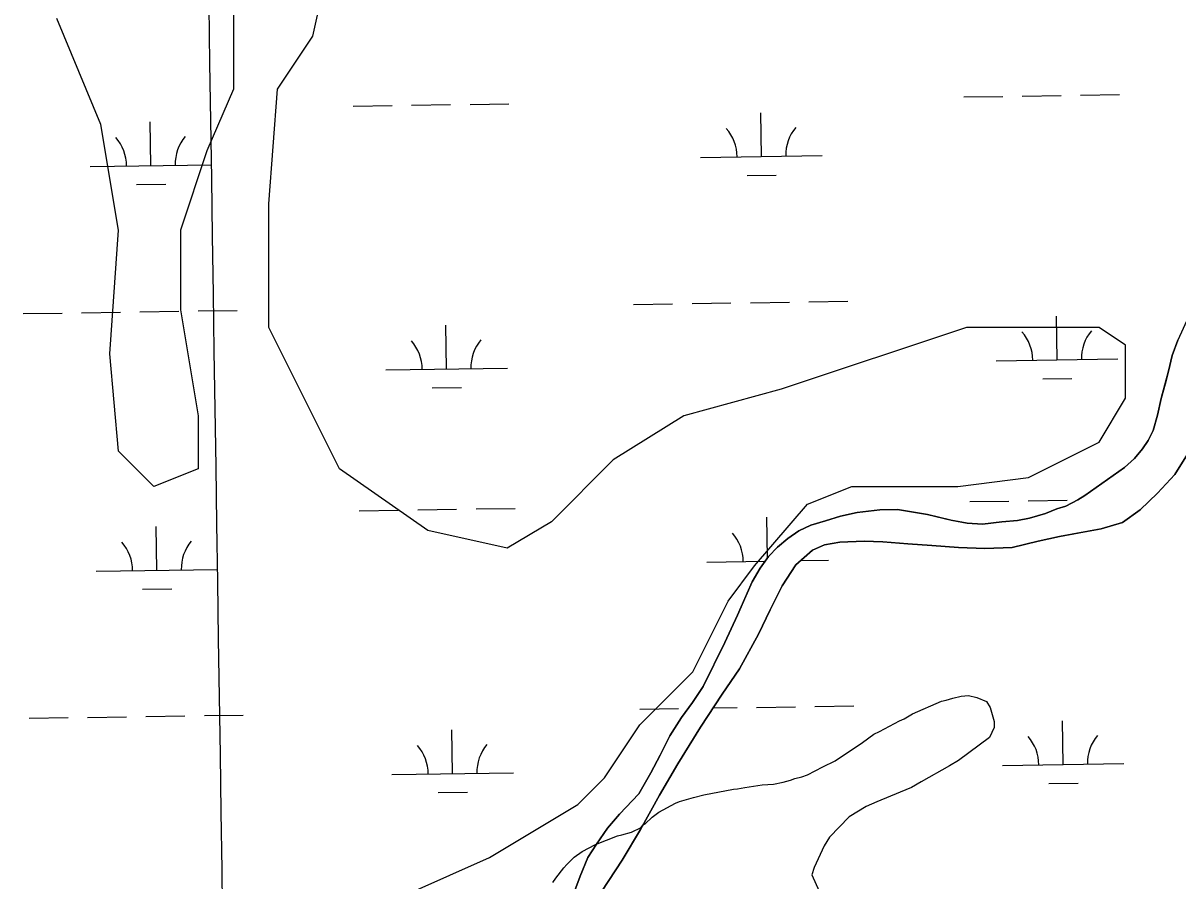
# Model space of a CAD drawing. Extents: x 3807117 to 3845308, y 337856 to 363736.
# Drawn here: x 3826952 to 3827901, y 354491 to 355196 of the extents above; entities that cross this region are included whole.
import ezdxf

# ---------------------------------------------------------------- set-up
doc = ezdxf.new("R2010")
doc.units = 0
for name, color, linetype in [('V-GRID-MAJR', 7, 'Continuous'), ('V-SITE-VEGE', 7, 'Continuous'), ('V-TOPO-SHOR', 7, 'Continuous'), ('V-WETL-SWMP', 7, 'Continuous')]:
    doc.layers.add(name, color=color, linetype=linetype)

msp = doc.modelspace()

# ---------------------------------------------------------------- linework, layer by layer
at = {"layer": 'V-GRID-MAJR'}
msp.add_spline([(3827279.7490000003, 343519.83400000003), (3827189.006, 349576.481), (3827098.2120000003, 355636.598), (3827007.418, 361696.713), (3827007.366, 361700.18200000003)], degree=3, dxfattribs=at)
at = {"layer": 'V-SITE-VEGE'}
for points in [[(3827269.804094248, 354481.2911802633), (3827335.1507652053, 354510.33414513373), (3827407.7581773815, 354553.89859243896), (3827429.5404010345, 354575.6808160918), (3827458.5833659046, 354619.2452633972), (3827502.14781321, 354662.8097107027), (3827531.19077808, 354720.8956404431), (3827552.973001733, 354749.9386053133), (3827596.537449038, 354800.76379383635), (3827632.841155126, 354815.2852762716), (3827669.144861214, 354815.2852762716), (3827719.970049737, 354815.2852762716), (3827778.0559794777, 354822.5460174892), (3827836.141909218, 354851.5889823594), (3827857.924132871, 354887.89268844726), (3827857.924132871, 354931.45713575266), (3827836.141909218, 354945.9786181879), (3827727.2307909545, 354945.9786181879), (3827574.7552253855, 354895.15342966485), (3827494.887071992, 354873.37120601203), (3827436.801142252, 354837.0674999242), (3827385.975953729, 354786.24231140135), (3827349.672247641, 354764.46008774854), (3827284.3255766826, 354778.98157018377), (3827211.718164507, 354829.8067587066), (3827153.6322347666, 354945.9786181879), (3827153.6322347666, 355047.6289952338), (3827160.892975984, 355142.0186310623), (3827189.9359408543, 355185.58307836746), (3827204.4574232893, 355250.92974932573)], [(3827124.589269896, 355207.36530202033), (3827124.589269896, 355142.0186310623), (3827102.807046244, 355091.1934425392), (3827081.024822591, 355025.8467715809), (3827081.024822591, 354960.5001006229), (3827095.546305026, 354873.37120601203), (3827095.546305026, 354829.8067587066), (3827059.2425989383, 354815.2852762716), (3827030.1996340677, 354844.3282411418), (3827022.93889285, 354924.1963945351), (3827030.1996340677, 355025.8467715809), (3827015.678151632, 355112.97566619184), (3826979.374445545, 355200.1045608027)], [(3827387.211, 354489.636), (3827389.603, 354493.267), (3827396.261, 354501.868), (3827398.633, 354504.58), (3827404.765, 354510.427), (3827411.335, 354515.342), (3827422.074, 354521.081), (3827440.22, 354528.027), (3827443.929, 354528.86100000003), (3827451.815, 354530.981), (3827459.747, 354534.944), (3827461.1750000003, 354536.752), (3827463.049, 354538.08900000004), (3827468.7090000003, 354543.488), (3827474.3370000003, 354547.504), (3827487.887, 354555.02), (3827491.143, 354556.327), (3827502.751, 354559.739), (3827511.1010000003, 354561.846), (3827535.64, 354566.335), (3827538.878, 354566.718), (3827544.899, 354567.95900000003), (3827559.239, 354569.923), (3827568.4760000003, 354570.628), (3827576.352, 354572.28500000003), (3827582.3880000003, 354573.987), (3827586.1070000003, 354575.281), (3827591.667, 354576.532), (3827596.3200000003, 354578.265), (3827608.926, 354584.882), (3827619.182, 354589.70900000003), (3827641.671, 354604.852), (3827651.049, 354611.545), (3827655.7120000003, 354613.738), (3827672.059, 354622.571), (3827675.789, 354624.329), (3827682.799, 354628.31200000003), (3827706.56, 354638.81200000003), (3827710.269, 354639.646), (3827715.842, 354641.358), (3827722.7970000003, 354643.037), (3827728.7970000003, 354643.356), (3827735.676, 354641.81), (3827743.434, 354638.398), (3827746.549, 354633.715), (3827749.963, 354622.106), (3827749.842, 354617.04), (3827745.9590000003, 354608.831), (3827720.6180000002, 354590.07), (3827713.136, 354585.636), (3827689.771, 354572.36100000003), (3827681.826, 354567.939), (3827672.514, 354564.011), (3827653.4250000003, 354556.165), (3827644.571, 354552.22500000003), (3827630.54, 354543.797), (3827614.47, 354527.12), (3827610.148, 354519.848), (3827601.889, 354502.063), (3827599.9020000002, 354496.118), (3827606.036, 354482.601)]]:
    msp.add_lwpolyline(points, dxfattribs=at)
at = {"layer": 'V-TOPO-SHOR'}
for points in [[(3827909.627, 354954.87200000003), (3827900.8680000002, 354935.643), (3827896.08, 354923.078), (3827893.256, 354910.11100000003), (3827890.444, 354899.502), (3827887.233, 354887.718), (3827884.011, 354873.963), (3827880.4020000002, 354861.395), (3827876.423, 354853.154), (3827871.664, 354846.098), (3827865.325, 354838.26300000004), (3827857.025, 354830.832), (3827824.244, 354807.799), (3827818.719, 354804.286), (3827808.856, 354799.226), (3827801.366, 354796.905), (3827791.904, 354793.022), (3827778.899, 354789.16000000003), (3827769.0530000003, 354787.245), (3827756.0640000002, 354786.135), (3827740.3170000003, 354784.253), (3827727.7320000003, 354785.109), (3827714.367, 354787.542), (3827695.116, 354792.367), (3827670.3510000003, 354796.434), (3827655.792, 354796.121), (3827637.291, 354793.86), (3827623.503, 354790.786), (3827611.285, 354786.917), (3827599.071, 354783.444), (3827589.21, 354778.776), (3827580.127, 354772.53), (3827571.826, 354765.493), (3827564.308, 354757.666), (3827557.5700000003, 354748.259), (3827550.8200000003, 354736.887), (3827545.643, 354725.11100000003), (3827538.87, 354709.411), (3827528.517, 354687.04), (3827519.3710000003, 354668.598), (3827510.62, 354650.942), (3827501.8910000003, 354637.614), (3827492.775, 354625.465), (3827483.25, 354610.175), (3827475.298, 354594.481), (3827467.745, 354579.963), (3827457.8140000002, 354562.706), (3827441.987, 354545.874), (3827432.089, 354534.518), (3827422.967, 354521.191), (3827415.828, 354510.21400000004), (3827409.451, 354494.903)], [(3827427.481, 354482.61100000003), (3827444.144, 354508.092), (3827459.2290000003, 354533.19), (3827474.7260000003, 354561.434), (3827489.816, 354587.319), (3827508.471, 354617.51300000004), (3827526.322, 354644.563), (3827540.596, 354665.338), (3827556.096, 354693.97500000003), (3827565.647, 354713.988), (3827575.588, 354733.606), (3827586.699, 354750.856), (3827600.5330000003, 354762.976), (3827610.392, 354767.25), (3827622.995, 354769.544), (3827643.0640000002, 354770.222), (3827658.4050000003, 354769.74700000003), (3827678.855, 354768.061), (3827698.518, 354766.775), (3827720.542, 354765.081), (3827742.1750000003, 354764.178), (3827764.606, 354765.237), (3827785.879, 354770.23600000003), (3827803.605, 354774.074), (3827819.751, 354777.136), (3827837.8680000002, 354780.579), (3827855.2060000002, 354785.598), (3827869.8200000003, 354796.141), (3827884.056, 354809.83400000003), (3827898.302, 354825.102), (3827908.6240000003, 354841.963)], [(3827409.451, 354494.903), (3827403.46, 354478.806)]]:
    msp.add_lwpolyline(points, dxfattribs=at)
at = {"layer": 'V-WETL-SWMP'}
for p, q in [((3827820.9084865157, 355136.9391830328), (3827852.9048948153, 355137.4185596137)), ((3827223.067596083, 355127.9822113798), (3827255.064004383, 355128.46158796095)), ((3827271.0622085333, 355128.7012762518), (3827303.0586168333, 355129.1806528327)), ((3827319.056820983, 355129.42034112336), (3827351.0532292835, 355129.8997177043)), ((3827724.9192616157, 355135.50105328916), (3827756.9156699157, 355135.98042987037)), ((3827772.9138740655, 355136.22011816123), (3827804.910282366, 355136.69949474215)), ((3827558.5695650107, 355086.57356734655), (3827558.0302612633, 355122.56952047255)), ((3827056.717899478, 355079.0547254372), (3827056.178595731, 355115.05067856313)), ((3827508.5751770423, 355085.8245414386), (3827608.563952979, 355087.3225932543)), ((3827006.72351151, 355078.3056995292), (3827106.712287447, 355079.8037513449)), ((3827546.802078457, 355070.9645357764), (3827570.799384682, 355071.32406821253)), ((3827044.950412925, 355063.445693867), (3827068.9477191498, 355063.8052263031)), ((3827549.525524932, 354966.3536161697), (3827581.5219332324, 354966.8329927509)), ((3827597.5201373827, 354967.0726810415), (3827629.516545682, 354967.5520576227)), ((3826951.6846344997, 354957.39664451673), (3826983.6810428, 354957.8760210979)), ((3826999.6792469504, 354958.1157093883), (3827031.6756552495, 354958.5950859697)), ((3827047.6738593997, 354958.8347742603), (3827079.6702676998, 354959.3141508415)), ((3827095.66847185, 354959.5538391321), (3827127.66488015, 354960.0332157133)), ((3827453.5363000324, 354964.91548642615), (3827485.532708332, 354965.3948630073)), ((3827501.530912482, 354965.6345512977), (3827533.527320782, 354966.1139278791)), ((3827299.7218001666, 354911.86332223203), (3827299.1824964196, 354947.85927535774)), ((3827801.5734656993, 354919.3821641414), (3827801.0341619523, 354955.37811726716)), ((3827896.0801507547, 354923.07843179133), (3827900.8691487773, 354935.6424261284)), ((3827751.5790777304, 354918.6331382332), (3827851.5678536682, 354920.1311900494)), ((3827893.255152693, 354910.1104373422), (3827896.080150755, 354923.07843179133)), ((3827249.727412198, 354911.1142963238), (3827349.7161881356, 354912.61234814)), ((3827887.233156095, 354887.7174470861), (3827893.255152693, 354910.1104373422)), ((3827789.805979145, 354903.77313257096), (3827813.80328537, 354904.13266500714)), ((3827287.954313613, 354896.2542906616), (3827311.951619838, 354896.6138230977)), ((3827884.0111581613, 354873.96445300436), (3827887.233156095, 354887.7174470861)), ((3827880.402160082, 354861.39445850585), (3827884.0111581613, 354873.96445300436)), ((3827871.6641626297, 354846.0984658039), (3827876.423161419, 354853.1544623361)), ((3827876.423161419, 354853.1544623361), (3827880.402160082, 354861.39445850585)), ((3827865.3261640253, 354838.2634698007), (3827871.6641626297, 354846.0984658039)), ((3827857.02416546, 354830.8334739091), (3827865.3261640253, 354838.2634698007)), ((3827908.624161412, 354841.96346231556), (3827898.3031642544, 354825.10247045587)), ((3827824.245170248, 354807.7984876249), (3827857.02416546, 354830.8334739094)), ((3827898.3031642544, 354825.10247045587), (3827884.0571670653, 354809.8354785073)), ((3827818.7181710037, 354804.287489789), (3827824.245170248, 354807.7984876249)), ((3827884.057167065, 354809.8354785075), (3827869.8201696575, 354796.14248593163)), ((3827228.0512870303, 354795.3446084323), (3827260.047695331, 354795.82398501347)), ((3827276.0458994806, 354796.06367330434), (3827308.04230778, 354796.5430498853)), ((3827324.0405119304, 354796.7827381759), (3827356.03692023, 354797.26211475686)), ((3827637.29018125, 354793.85951913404), (3827655.793180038, 354796.12051566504)), ((3827655.793180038, 354796.1205156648), (3827670.352179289, 354796.4345135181)), ((3827670.352179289, 354796.4345135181), (3827695.1161786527, 354792.36651169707)), ((3827729.9029525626, 354802.8634503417), (3827761.899360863, 354803.3428269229)), ((3827777.897565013, 354803.58251521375), (3827809.8939733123, 354804.06189179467)), ((3827791.9041738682, 354793.0234979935), (3827801.3671728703, 354796.9064951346)), ((3827801.3671728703, 354796.9064951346), (3827808.855172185, 354799.22649317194)), ((3827808.855172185, 354799.22649317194), (3827818.7181710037, 354804.287489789)), ((3827869.8201696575, 354796.14248593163), (3827855.20617183, 354785.59849215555)), ((3827563.514006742, 354756.5556623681), (3827563.0139522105, 354789.9319175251)), ((3827599.0711845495, 354783.4435285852), (3827611.2861834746, 354786.9185255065)), ((3827611.2861834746, 354786.9185255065), (3827623.5031823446, 354790.7865222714)), ((3827623.5031823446, 354790.7865222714), (3827637.29018125, 354793.85951913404)), ((3827695.1161786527, 354792.36651169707), (3827714.3681783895, 354787.54151094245)), ((3827714.3681783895, 354787.54151094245), (3827727.7321780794, 354785.10851005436)), ((3827756.0641765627, 354786.1355057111), (3827769.053175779, 354787.24550346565)), ((3827769.053175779, 354787.2455034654), (3827778.899175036, 354789.1595013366)), ((3827778.899175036, 354789.1595013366), (3827791.9041738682, 354793.0234979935)), ((3827061.701590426, 354746.4171224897), (3827061.1622866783, 354782.41307561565)), ((3827580.1271869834, 354772.53053555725), (3827589.210185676, 354778.7765318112)), ((3827589.210185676, 354778.7765318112), (3827599.0711845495, 354783.4435285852)), ((3827727.7321780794, 354785.10851005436), (3827740.3171775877, 354784.2535086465)), ((3827740.3171775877, 354784.2535086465), (3827756.0641765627, 354786.1355057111)), ((3827837.8681733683, 354780.57849656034), (3827803.604175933, 354774.07550390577)), ((3827855.20617183, 354785.59849215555), (3827837.8681733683, 354780.57849656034)), ((3827571.8271883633, 354765.4935395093), (3827580.1271869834, 354772.53053555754)), ((3827610.393186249, 354767.2515334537), (3827600.5341873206, 354762.97753652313)), ((3827622.9951853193, 354769.5445307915), (3827610.393186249, 354767.25153345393)), ((3827643.0631842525, 354770.22252773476), (3827622.9951853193, 354769.5445307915)), ((3827658.405183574, 354769.74652579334), (3827643.0631842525, 354770.2225277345)), ((3827678.8541828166, 354768.0615236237), (3827658.405183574, 354769.74652579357)), ((3827698.518182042, 354766.7755214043), (3827678.8541828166, 354768.0615236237)), ((3827785.8791773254, 354770.23650789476), (3827764.6061790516, 354765.2375128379)), ((3827803.604175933, 354774.07550390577), (3827785.8791773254, 354770.23650789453)), ((3827564.3091898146, 354757.66554366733), (3827571.8271883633, 354765.4935395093)), ((3827600.5341873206, 354762.97753652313), (3827586.698189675, 354750.85654326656)), ((3827720.5411812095, 354765.0825190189), (3827698.518182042, 354766.77552140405)), ((3827742.1751802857, 354764.17851637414), (3827720.5411812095, 354765.08251901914)), ((3827764.6061790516, 354765.23751283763), (3827742.1751802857, 354764.17851637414)), ((3827513.5588679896, 354753.1869384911), (3827561.616312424, 354753.9069447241)), ((3827550.8201933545, 354736.8865538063), (3827557.570191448, 354748.2595483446)), ((3827557.570191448, 354748.2595483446), (3827564.3091898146, 354757.66554366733)), ((3827586.698189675, 354750.85654326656), (3827575.5891926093, 354733.6055516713)), ((3827590.677193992, 354754.34234065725), (3827613.547643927, 354754.68499030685)), ((3827011.707202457, 354745.6680965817), (3827111.6959783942, 354747.16614839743)), ((3827049.9341038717, 354730.8080909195), (3827073.9314100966, 354731.16762335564)), ((3827538.86919775, 354709.4115663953), (3827550.8201933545, 354736.8865538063)), ((3827575.5891926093, 354733.6055516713), (3827565.647195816, 354713.98756085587)), ((3827565.647195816, 354713.98756085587), (3827556.0961990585, 354693.9745701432)), ((3827528.518201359, 354687.0415767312), (3827538.86919775, 354709.4115663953)), ((3827556.0961990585, 354693.9745701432), (3827540.5972037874, 354665.33758368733)), ((3827510.61920724, 354650.9425935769), (3827528.518201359, 354687.0415767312)), ((3827540.5972037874, 354665.33758368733), (3827526.3212073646, 354644.5635939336)), ((3827501.891209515, 354637.61360009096), (3827510.61920724, 354650.9425935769)), ((3827526.3212073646, 354644.5635939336), (3827508.471211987, 354617.51260717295)), ((3827492.776211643, 354625.4666061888), (3827501.891209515, 354637.61360009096)), ((3827602.503828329, 354634.435078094), (3827634.5002366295, 354634.9144546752)), ((3826956.668325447, 354624.75904156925), (3826988.6647337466, 354625.23841815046)), ((3827004.662937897, 354625.4781064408), (3827036.6593461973, 354625.95748302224)), ((3827052.657550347, 354626.1971713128), (3827084.653958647, 354626.676547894)), ((3827100.6521627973, 354626.9162361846), (3827132.648571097, 354627.3956127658)), ((3827458.519990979, 354632.2778834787), (3827490.5163992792, 354632.7572600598)), ((3827483.251214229, 354610.17461359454), (3827492.776211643, 354625.4666061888)), ((3827518.81034296, 354633.1811655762), (3827538.5110117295, 354633.4763249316)), ((3827554.5092158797, 354633.71601322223), (3827586.505624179, 354634.19538980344)), ((3827508.471211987, 354617.51260717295), (3827489.816217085, 354587.3196217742)), ((3827806.5571566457, 354586.744561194), (3827806.0178528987, 354622.7405143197)), ((3827304.705491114, 354579.22571928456), (3827304.1661873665, 354615.22167241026)), ((3827475.298216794, 354594.48062094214), (3827483.2512142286, 354610.17461359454)), ((3827467.744219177, 354579.96362776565), (3827475.2982167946, 354594.48062094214)), ((3827489.816217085, 354587.3196217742), (3827474.7262214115, 354561.4346341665)), ((3827756.5627686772, 354585.99553528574), (3827856.551544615, 354587.4935871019)), ((3827254.7111031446, 354578.4766933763), (3827354.699879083, 354579.9747451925)), ((3827457.815222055, 354562.7066360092), (3827467.744219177, 354579.96362776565)), ((3827794.7896700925, 354571.13552962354), (3827818.7869763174, 354571.49506205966)), ((3827292.9380045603, 354563.6166877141), (3827316.9353107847, 354563.97622015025)), ((3827441.9872251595, 354545.87464490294), (3827457.815222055, 354562.7066360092)), ((3827474.726221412, 354561.4346341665), (3827459.2292260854, 354533.19164755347)), ((3827432.0892272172, 354534.51865079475), (3827441.98722516, 354545.87464490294)), ((3827422.9682295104, 354521.191657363), (3827432.0892272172, 354534.51865079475)), ((3827459.2292260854, 354533.19164755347), (3827444.1432303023, 354508.0936596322)), ((3827415.827231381, 354510.21466272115), (3827422.9682295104, 354521.191657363)), ((3827409.450233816, 354494.9046696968), (3827415.8272313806, 354510.21466272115)), ((3827444.1432303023, 354508.0936596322), (3827427.4812346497, 354482.6116720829)), ((3827403.4612363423, 354478.8066769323), (3827409.450233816, 354494.9046696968))]:
    msp.add_line(p, q, dxfattribs=at)
for centre, radius, start, end in [((3827503.325716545, 355086.22074934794), 35.24628790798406, 0.08653266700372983, 41.630191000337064), ((3827613.799187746, 355087.875884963), 35.24628790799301, 140.0865294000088, 181.63018773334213), ((3827001.474051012, 355078.7019074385), 35.24628790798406, 0.08653266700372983, 41.630191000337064), ((3827111.947522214, 355080.3570430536), 35.24628790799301, 140.0865294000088, 181.63018773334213), ((3827746.3296172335, 354919.0293461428), 35.24628790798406, 0.08653266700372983, 41.630191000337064), ((3827856.803088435, 354920.68448175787), 35.24628790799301, 140.0865294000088, 181.63018773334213), ((3827244.4779517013, 354911.51050423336), 35.24628790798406, 0.08653266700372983, 41.630191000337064), ((3827354.9514229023, 354913.1656398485), 35.24628790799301, 140.0865294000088, 181.63018773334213), ((3827508.3094074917, 354753.58314640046), 35.24628790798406, 0.08653266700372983, 41.630191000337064), ((3827006.4577419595, 354746.06430449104), 35.24628790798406, 0.08653266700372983, 41.630191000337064), ((3827116.931213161, 354747.7194401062), 35.24628790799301, 140.0865294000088, 181.63018773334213), ((3827751.3133081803, 354586.3917431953), 35.24628790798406, 0.08653266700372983, 41.630191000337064), ((3827861.786779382, 354588.0468788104), 35.24628790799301, 140.0865294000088, 181.63018773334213), ((3827249.4616426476, 354578.8729012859), 35.24628790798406, 0.08653266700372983, 41.630191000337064), ((3827359.9351138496, 354580.528036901), 35.24628790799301, 140.0865294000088, 181.63018773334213)]:
    msp.add_arc(centre, radius, start, end, dxfattribs=at)

doc.saveas('drawing.dxf')
